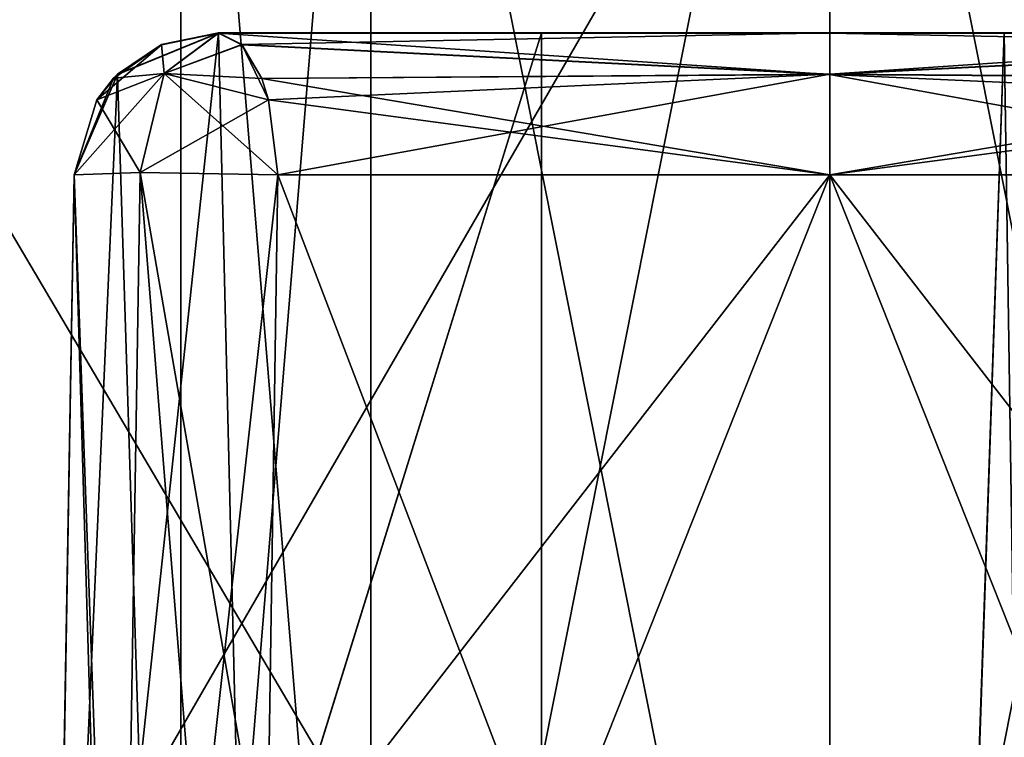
# Model space of a CAD drawing. Header units: millimetres. Extents: x -52 to 107, y -6 to 112.
# Tile 338 of 354: x 77.19 to 80.6, y 59.81 to 62.3. Entities that reach past the tile are written whole.
import ezdxf

# ---------------------------------------------------------------- set-up
doc = ezdxf.new("R2010")
doc.units = ezdxf.units.MM
doc.header["$LTSCALE"] = 65.185185
for name, color, linetype in [('1433', 7, 'CONTINUOUS'), ('1434', 7, 'CONTINUOUS'), ('1435', 7, 'CONTINUOUS'), ('1437', 7, 'CONTINUOUS'), ('1438', 7, 'CONTINUOUS'), ('1440', 7, 'CONTINUOUS'), ('1449', 7, 'CONTINUOUS'), ('1450', 7, 'CONTINUOUS'), ('1451', 7, 'CONTINUOUS'), ('1453', 7, 'CONTINUOUS'), ('1454', 7, 'CONTINUOUS'), ('1458', 7, 'CONTINUOUS'), ('1460', 7, 'CONTINUOUS'), ('1462', 7, 'CONTINUOUS'), ('1569', 7, 'CONTINUOUS'), ('1570', 7, 'CONTINUOUS'), ('1571', 7, 'CONTINUOUS'), ('1574', 7, 'CONTINUOUS'), ('1575', 7, 'CONTINUOUS'), ('1576', 7, 'CONTINUOUS'), ('443', 7, 'CONTINUOUS'), ('444', 7, 'CONTINUOUS'), ('448', 7, 'CONTINUOUS'), ('449', 7, 'CONTINUOUS')]:
    doc.layers.add(name, color=color, linetype=linetype)

msp = doc.modelspace()

# ---------------------------------------------------------------- linework, layer by layer
at = {"layer": '1433', "color": 7, "linetype": 'CONTINUOUS', "true_color": 0xe0f2ff}
for points in [[(78.4088, 56.7514, -57.4091), (77.7499, 56.7514, -58.9999), (78.4088, 64.7514, -57.4091), (78.4088, 56.7514, -57.4091)], [(77.7499, 56.7514, -58.9999), (77.7499, 64.7514, -58.9999), (78.4088, 64.7514, -57.4091), (77.7499, 56.7514, -58.9999)], [(79.9999, 56.7514, -56.7499), (78.4088, 56.7514, -57.4091), (79.9999, 64.7514, -56.7499), (79.9999, 56.7514, -56.7499)], [(79.9999, 64.7514, -56.7499), (78.4088, 56.7514, -57.4091), (78.4088, 64.7514, -57.4091), (79.9999, 64.7514, -56.7499)], [(81.591, 56.7514, -57.4091), (79.9999, 56.7514, -56.7499), (81.591, 64.7514, -57.4091), (81.591, 56.7514, -57.4091)], [(81.591, 64.7514, -57.4091), (79.9999, 56.7514, -56.7499), (79.9999, 64.7514, -56.7499), (81.591, 64.7514, -57.4091)]]:
    msp.add_3dface(points, dxfattribs=at)
at = {"layer": '1434', "color": 7, "linetype": 'CONTINUOUS', "true_color": 0xe0f2ff}
for points in [[(77.7499, 56.7514, -58.9999), (78.4088, 56.7514, -60.5908), (77.7499, 64.7514, -58.9999), (77.7499, 56.7514, -58.9999)], [(77.7499, 64.7514, -58.9999), (78.4088, 56.7514, -60.5908), (78.4088, 64.7514, -60.5907), (77.7499, 64.7514, -58.9999)], [(78.4088, 56.7514, -60.5908), (79.9999, 56.7514, -61.2499), (78.4088, 64.7514, -60.5907), (78.4088, 56.7514, -60.5908)], [(78.4088, 64.7514, -60.5907), (79.9999, 56.7514, -61.2499), (79.9999, 64.7514, -61.2499), (78.4088, 64.7514, -60.5907)], [(79.9999, 56.7514, -61.2499), (81.591, 56.7514, -60.5908), (79.9999, 64.7514, -61.2499), (79.9999, 56.7514, -61.2499)], [(79.9999, 64.7514, -61.2499), (81.591, 56.7514, -60.5908), (81.591, 64.7514, -60.5907), (79.9999, 64.7514, -61.2499)]]:
    msp.add_3dface(points, dxfattribs=at)
at = {"layer": '1435', "color": 7, "linetype": 'CONTINUOUS', "true_color": 0xe0f2ff}
for points in [[(78.9999, 62.2513, -50.8028), (77.8803, 62.2513, -50.8028), (77.8803, 62.2513, -54.3202), (78.9999, 62.2513, -50.8028)], [(79.9999, 62.2514, -53.8626), (78.9999, 62.2513, -50.8028), (77.8803, 62.2513, -54.3202), (79.9999, 62.2514, -53.8626)], [(80.605, 62.2513, -50.6107), (78.9999, 62.2513, -50.8028), (79.9999, 62.2514, -53.8626), (80.605, 62.2513, -50.6107)], [(82.1195, 62.2514, -50.0454), (80.605, 62.2513, -50.6107), (79.9999, 62.2514, -53.8626), (82.1195, 62.2514, -50.0454)], [(82.1195, 62.2514, -54.3202), (82.1195, 62.2514, -50.0454), (79.9999, 62.2514, -53.8626), (82.1195, 62.2514, -54.3202)]]:
    msp.add_3dface(points, dxfattribs=at)
at = {"layer": '1437', "color": 7, "linetype": 'CONTINUOUS', "true_color": 0xe0f2ff}
for points in [[(79.9999, 56.7514, -54.4499), (78.0866, 61.7601, -54.7756), (78.0487, 59.2433, -54.8414), (79.9999, 56.7514, -54.4499)], [(78.0866, 61.7601, -54.7756), (79.9999, 56.7514, -54.4499), (79.9999, 61.7601, -54.3625), (78.0866, 61.7601, -54.7756)], [(79.9999, 56.7514, -54.4499), (81.9884, 56.7514, -54.9074), (79.9999, 61.7601, -54.3625), (79.9999, 56.7514, -54.4499)], [(79.9999, 61.7601, -54.3625), (81.9884, 56.7514, -54.9074), (81.951, 59.2433, -54.8414), (79.9999, 61.7601, -54.3625)], [(81.9132, 61.7601, -54.7756), (79.9999, 61.7601, -54.3625), (81.951, 59.2433, -54.8414), (81.9132, 61.7601, -54.7756)]]:
    msp.add_3dface(points, dxfattribs=at)
at = {"layer": '1438', "color": 7, "linetype": 'CONTINUOUS', "true_color": 0xe0f2ff}
for points in [[(77.3804, 61.7601, -50.7943), (77.293, 56.7513, -50.7068), (77.3804, 61.7601, -54.3202), (77.3804, 61.7601, -50.7943)], [(77.3804, 61.7601, -54.3202), (77.293, 56.7513, -50.7068), (77.3365, 59.2453, -54.3888), (77.3804, 61.7601, -54.3202)]]:
    msp.add_3dface(points, dxfattribs=at)
at = {"layer": '1440', "color": 7, "linetype": 'CONTINUOUS', "true_color": 0xe0f2ff}
for points in [[(79.9999, 63.7339, -64.8287), (75.9643, 56.7514, -63.0351), (75.8783, 63.7339, -63.1215), (79.9999, 63.7339, -64.8287)], [(79.9999, 56.7514, -64.7068), (75.9643, 56.7514, -63.0351), (79.9999, 63.7339, -64.8287), (79.9999, 56.7514, -64.7068)], [(84.0355, 56.7514, -63.0351), (79.9999, 56.7514, -64.7068), (84.1215, 63.7339, -63.1215), (84.0355, 56.7514, -63.0351)], [(84.1215, 63.7339, -63.1215), (79.9999, 56.7514, -64.7068), (79.9999, 63.7339, -64.8287), (84.1215, 63.7339, -63.1215)]]:
    msp.add_3dface(points, dxfattribs=at)
at = {"layer": '1449', "color": 7, "linetype": 'CONTINUOUS', "true_color": 0xe0f2ff}
for points in [[(77.7499, 56.7511, 59.0001), (78.4088, 56.7511, 57.4092), (77.7499, 64.7511, 59.0001), (77.7499, 56.7511, 59.0001)], [(77.7499, 64.7511, 59.0001), (78.4088, 56.7511, 57.4092), (78.4088, 64.7511, 57.4093), (77.7499, 64.7511, 59.0001)], [(78.4088, 56.7511, 57.4092), (79.9999, 56.7511, 56.7501), (78.4088, 64.7511, 57.4093), (78.4088, 56.7511, 57.4092)], [(78.4088, 64.7511, 57.4093), (79.9999, 56.7511, 56.7501), (79.9999, 64.7511, 56.7501), (78.4088, 64.7511, 57.4093)], [(79.9999, 56.7511, 56.7501), (81.591, 56.7511, 57.4092), (79.9999, 64.7511, 56.7501), (79.9999, 56.7511, 56.7501)], [(79.9999, 64.7511, 56.7501), (81.591, 56.7511, 57.4092), (81.591, 64.7511, 57.4093), (79.9999, 64.7511, 56.7501)]]:
    msp.add_3dface(points, dxfattribs=at)
at = {"layer": '1450', "color": 7, "linetype": 'CONTINUOUS', "true_color": 0xe0f2ff}
for points in [[(78.4088, 56.7511, 60.5909), (77.7499, 56.7511, 59.0001), (78.4088, 64.7511, 60.5909), (78.4088, 56.7511, 60.5909)], [(77.7499, 56.7511, 59.0001), (77.7499, 64.7511, 59.0001), (78.4088, 64.7511, 60.5909), (77.7499, 56.7511, 59.0001)], [(79.9999, 56.7511, 61.2501), (78.4088, 56.7511, 60.5909), (79.9999, 64.7511, 61.2501), (79.9999, 56.7511, 61.2501)], [(79.9999, 64.7511, 61.2501), (78.4088, 56.7511, 60.5909), (78.4088, 64.7511, 60.5909), (79.9999, 64.7511, 61.2501)], [(81.591, 56.7511, 60.5909), (79.9999, 56.7511, 61.2501), (81.591, 64.7511, 60.5909), (81.591, 56.7511, 60.5909)], [(81.591, 64.7511, 60.5909), (79.9999, 56.7511, 61.2501), (79.9999, 64.7511, 61.2501), (81.591, 64.7511, 60.5909)]]:
    msp.add_3dface(points, dxfattribs=at)
at = {"layer": '1451', "color": 7, "linetype": 'CONTINUOUS', "true_color": 0xe0f2ff}
for points in [[(77.8803, 62.2511, 50.803), (78.9999, 62.2511, 50.803), (82.1195, 62.2511, 54.3204), (77.8803, 62.2511, 50.803)], [(77.8803, 62.2511, 54.3204), (77.8803, 62.2511, 50.803), (79.9999, 62.2511, 53.8627), (77.8803, 62.2511, 54.3204)], [(79.9999, 62.2511, 53.8627), (77.8803, 62.2511, 50.803), (82.1195, 62.2511, 54.3204), (79.9999, 62.2511, 53.8627)], [(78.9999, 62.2511, 50.803), (80.605, 62.2511, 50.6109), (82.1195, 62.2511, 54.3204), (78.9999, 62.2511, 50.803)]]:
    msp.add_3dface(points, dxfattribs=at)
at = {"layer": '1453', "color": 7, "linetype": 'CONTINUOUS', "true_color": 0xe0f2ff}
for points in [[(79.9999, 56.7511, 54.4501), (78.0114, 56.7511, 54.9076), (79.9999, 61.7599, 54.3627), (79.9999, 56.7511, 54.4501)], [(79.9999, 61.7599, 54.3627), (78.0114, 56.7511, 54.9076), (78.0487, 59.2431, 54.8416), (79.9999, 61.7599, 54.3627)], [(78.0866, 61.7599, 54.7758), (79.9999, 61.7599, 54.3627), (78.0487, 59.2431, 54.8416), (78.0866, 61.7599, 54.7758)], [(81.9132, 61.7599, 54.7758), (79.9999, 56.7511, 54.4501), (79.9999, 61.7599, 54.3627), (81.9132, 61.7599, 54.7758)], [(79.9999, 56.7511, 54.4501), (81.9132, 61.7599, 54.7758), (81.951, 59.2431, 54.8416), (79.9999, 56.7511, 54.4501)]]:
    msp.add_3dface(points, dxfattribs=at)
at = {"layer": '1454', "color": 7, "linetype": 'CONTINUOUS', "true_color": 0xe0f2ff}
for points in [[(77.293, 56.7511, 50.707), (77.3804, 61.7599, 50.7945), (77.293, 56.7511, 54.458), (77.293, 56.7511, 50.707)], [(77.293, 56.7511, 54.458), (77.3804, 61.7599, 50.7945), (77.3365, 59.245, 54.3889), (77.293, 56.7511, 54.458)], [(77.3804, 61.7599, 50.7945), (77.3804, 61.7599, 54.3204), (77.3365, 59.245, 54.3889), (77.3804, 61.7599, 50.7945)]]:
    msp.add_3dface(points, dxfattribs=at)
at = {"layer": '1458', "color": 7, "linetype": 'CONTINUOUS', "true_color": 0xe0f2ff}
for points in [[(75.8783, 63.7336, 63.1217), (79.9999, 56.7511, 64.707), (79.9999, 63.7337, 64.8289), (75.8783, 63.7336, 63.1217)], [(75.9643, 56.7511, 63.0353), (79.9999, 56.7511, 64.707), (75.8783, 63.7336, 63.1217), (75.9643, 56.7511, 63.0353)], [(79.9999, 56.7511, 64.707), (84.0355, 56.7511, 63.0353), (79.9999, 63.7337, 64.8289), (79.9999, 56.7511, 64.707)], [(79.9999, 63.7337, 64.8289), (84.0355, 56.7511, 63.0353), (84.1215, 63.7337, 63.1217), (79.9999, 63.7337, 64.8289)]]:
    msp.add_3dface(points, dxfattribs=at)
at = {"layer": '1460', "color": 7, "linetype": 'CONTINUOUS', "true_color": 0xe0f2ff}
for points in [[(77.3804, 61.7599, 54.3204), (77.5277, 56.7511, 54.8818), (77.3365, 59.245, 54.3889), (77.3804, 61.7599, 54.3204)], [(77.5277, 56.7511, 54.8818), (77.3804, 61.7599, 54.3204), (77.6095, 61.7672, 54.7404), (77.5277, 56.7511, 54.8818)], [(78.0866, 61.7599, 54.7758), (77.5277, 56.7511, 54.8818), (77.6095, 61.7672, 54.7404), (78.0866, 61.7599, 54.7758)], [(77.5277, 56.7511, 54.8818), (78.0866, 61.7599, 54.7758), (78.0487, 59.2431, 54.8416), (77.5277, 56.7511, 54.8818)]]:
    msp.add_3dface(points, dxfattribs=at)
at = {"layer": '1462', "color": 7, "linetype": 'CONTINUOUS', "true_color": 0xe0f2ff}
for points in [[(77.5276, 56.7514, -54.8816), (77.3804, 61.7601, -54.3202), (77.3365, 59.2453, -54.3888), (77.5276, 56.7514, -54.8816)], [(77.3804, 61.7601, -54.3202), (77.5276, 56.7514, -54.8816), (77.6095, 61.7674, -54.7402), (77.3804, 61.7601, -54.3202)], [(77.5276, 56.7514, -54.8816), (78.0114, 56.7514, -54.9074), (77.6095, 61.7674, -54.7402), (77.5276, 56.7514, -54.8816)], [(78.0114, 56.7514, -54.9074), (78.0487, 59.2433, -54.8414), (77.6095, 61.7674, -54.7402), (78.0114, 56.7514, -54.9074)], [(78.0487, 59.2433, -54.8414), (78.0866, 61.7601, -54.7756), (77.6095, 61.7674, -54.7402), (78.0487, 59.2433, -54.8414)]]:
    msp.add_3dface(points, dxfattribs=at)
at = {"layer": '1569', "color": 7, "linetype": 'CONTINUOUS', "true_color": 0xe0f2ff}
for points in [[(77.5299, 62.1078, 50.8005), (77.8803, 62.2511, 50.803), (77.6831, 62.2106, 54.3204), (77.5299, 62.1078, 50.8005)], [(77.8803, 62.2511, 50.803), (77.8803, 62.2511, 54.3204), (77.6831, 62.2106, 54.3204), (77.8803, 62.2511, 50.803)], [(77.5161, 62.0937, 54.3204), (77.5299, 62.1078, 50.8005), (77.6831, 62.2106, 54.3204), (77.5161, 62.0937, 54.3204)], [(77.3804, 61.7599, 50.7945), (77.5299, 62.1078, 50.8005), (77.3804, 61.7599, 54.3204), (77.3804, 61.7599, 50.7945)], [(77.3804, 61.7599, 54.3204), (77.5299, 62.1078, 50.8005), (77.4583, 62.0193, 54.3204), (77.3804, 61.7599, 54.3204)], [(77.4583, 62.0193, 54.3204), (77.5299, 62.1078, 50.8005), (77.5161, 62.0937, 54.3204), (77.4583, 62.0193, 54.3204)]]:
    msp.add_3dface(points, dxfattribs=at)
at = {"layer": '1570', "color": 7, "linetype": 'CONTINUOUS', "true_color": 0xe0f2ff}
for points in [[(77.6831, 62.2106, 54.3204), (77.8803, 62.2511, 54.3204), (77.6918, 62.1103, 54.6127), (77.6831, 62.2106, 54.3204)], [(77.6918, 62.1103, 54.6127), (77.8803, 62.2511, 54.3204), (77.9617, 62.2106, 54.5001), (77.6918, 62.1103, 54.6127)], [(77.4583, 62.0193, 54.3204), (77.5161, 62.0937, 54.3204), (77.6831, 62.2106, 54.3204), (77.4583, 62.0193, 54.3204)], [(77.4583, 62.0193, 54.3204), (77.6831, 62.2106, 54.3204), (77.6918, 62.1103, 54.6127), (77.4583, 62.0193, 54.3204)], [(78.0305, 62.0939, 54.6519), (77.6918, 62.1103, 54.6127), (77.9617, 62.2106, 54.5001), (78.0305, 62.0939, 54.6519)], [(77.6095, 61.7672, 54.7404), (77.3804, 61.7599, 54.3204), (77.6918, 62.1103, 54.6127), (77.6095, 61.7672, 54.7404)], [(77.3804, 61.7599, 54.3204), (77.4583, 62.0193, 54.3204), (77.6918, 62.1103, 54.6127), (77.3804, 61.7599, 54.3204)], [(78.0544, 62.0196, 54.7046), (77.6095, 61.7672, 54.7404), (77.6918, 62.1103, 54.6127), (78.0544, 62.0196, 54.7046)], [(78.0544, 62.0196, 54.7046), (77.6918, 62.1103, 54.6127), (78.0305, 62.0939, 54.6519), (78.0544, 62.0196, 54.7046)], [(78.0866, 61.7599, 54.7758), (77.6095, 61.7672, 54.7404), (78.0544, 62.0196, 54.7046), (78.0866, 61.7599, 54.7758)]]:
    msp.add_3dface(points, dxfattribs=at)
at = {"layer": '1571', "color": 7, "linetype": 'CONTINUOUS', "true_color": 0xe0f2ff}
for points in [[(77.8803, 62.2511, 54.3204), (79.9999, 62.2511, 53.8627), (79.9999, 62.1078, 54.2132), (77.8803, 62.2511, 54.3204)], [(77.9617, 62.2106, 54.5001), (77.8803, 62.2511, 54.3204), (79.9999, 62.1078, 54.2132), (77.9617, 62.2106, 54.5001)], [(79.9999, 62.2511, 53.8627), (82.1195, 62.2511, 54.3204), (82.0381, 62.2106, 54.5), (79.9999, 62.2511, 53.8627)], [(79.9999, 62.2511, 53.8627), (82.0381, 62.2106, 54.5), (79.9999, 62.1078, 54.2132), (79.9999, 62.2511, 53.8627)], [(78.0305, 62.0939, 54.6519), (77.9617, 62.2106, 54.5001), (79.9999, 62.1078, 54.2132), (78.0305, 62.0939, 54.6519)], [(82.0381, 62.2106, 54.5), (81.9692, 62.0937, 54.6521), (79.9999, 62.1078, 54.2132), (82.0381, 62.2106, 54.5)], [(79.9999, 61.7599, 54.3627), (78.0305, 62.0939, 54.6519), (79.9999, 62.1078, 54.2132), (79.9999, 61.7599, 54.3627)], [(79.9999, 61.7599, 54.3627), (78.0544, 62.0196, 54.7046), (78.0305, 62.0939, 54.6519), (79.9999, 61.7599, 54.3627)], [(81.9132, 61.7599, 54.7758), (79.9999, 61.7599, 54.3627), (79.9999, 62.1078, 54.2132), (81.9132, 61.7599, 54.7758)], [(81.9453, 62.0193, 54.7048), (81.9132, 61.7599, 54.7758), (79.9999, 62.1078, 54.2132), (81.9453, 62.0193, 54.7048)], [(81.9692, 62.0937, 54.6521), (81.9453, 62.0193, 54.7048), (79.9999, 62.1078, 54.2132), (81.9692, 62.0937, 54.6521)], [(79.9999, 61.7599, 54.3627), (78.0866, 61.7599, 54.7758), (78.0544, 62.0196, 54.7046), (79.9999, 61.7599, 54.3627)]]:
    msp.add_3dface(points, dxfattribs=at)
at = {"layer": '1574', "color": 7, "linetype": 'CONTINUOUS', "true_color": 0xe0f2ff}
for points in [[(77.8803, 62.2513, -50.8028), (77.5299, 62.108, -50.8003), (77.8803, 62.2513, -54.3202), (77.8803, 62.2513, -50.8028)], [(77.8803, 62.2513, -54.3202), (77.5299, 62.108, -50.8003), (77.683, 62.2108, -54.3202), (77.8803, 62.2513, -54.3202)], [(77.683, 62.2108, -54.3202), (77.5299, 62.108, -50.8003), (77.5163, 62.0941, -54.3202), (77.683, 62.2108, -54.3202)], [(77.5299, 62.108, -50.8003), (77.3804, 61.7601, -50.7943), (77.5163, 62.0941, -54.3202), (77.5299, 62.108, -50.8003)], [(77.5163, 62.0941, -54.3202), (77.3804, 61.7601, -50.7943), (77.4585, 62.0198, -54.3202), (77.5163, 62.0941, -54.3202)], [(77.3804, 61.7601, -50.7943), (77.3804, 61.7601, -54.3202), (77.4585, 62.0198, -54.3202), (77.3804, 61.7601, -50.7943)]]:
    msp.add_3dface(points, dxfattribs=at)
at = {"layer": '1575', "color": 7, "linetype": 'CONTINUOUS', "true_color": 0xe0f2ff}
for points in [[(77.8803, 62.2513, -54.3202), (77.683, 62.2108, -54.3202), (77.6918, 62.1105, -54.6125), (77.8803, 62.2513, -54.3202)], [(77.8803, 62.2513, -54.3202), (77.6918, 62.1105, -54.6125), (77.9617, 62.2108, -54.4999), (77.8803, 62.2513, -54.3202)], [(77.683, 62.2108, -54.3202), (77.5163, 62.0941, -54.3202), (77.6918, 62.1105, -54.6125), (77.683, 62.2108, -54.3202)], [(77.6918, 62.1105, -54.6125), (78.0544, 62.0195, -54.7046), (77.9617, 62.2108, -54.4999), (77.6918, 62.1105, -54.6125)], [(77.9617, 62.2108, -54.4999), (78.0544, 62.0195, -54.7046), (78.0306, 62.0939, -54.652), (77.9617, 62.2108, -54.4999)], [(77.4585, 62.0198, -54.3202), (77.6095, 61.7674, -54.7402), (77.6918, 62.1105, -54.6125), (77.4585, 62.0198, -54.3202)], [(77.5163, 62.0941, -54.3202), (77.4585, 62.0198, -54.3202), (77.6918, 62.1105, -54.6125), (77.5163, 62.0941, -54.3202)], [(77.6095, 61.7674, -54.7402), (78.0866, 61.7601, -54.7756), (77.6918, 62.1105, -54.6125), (77.6095, 61.7674, -54.7402)], [(77.6918, 62.1105, -54.6125), (78.0866, 61.7601, -54.7756), (78.0544, 62.0195, -54.7046), (77.6918, 62.1105, -54.6125)], [(77.3804, 61.7601, -54.3202), (77.6095, 61.7674, -54.7402), (77.4585, 62.0198, -54.3202), (77.3804, 61.7601, -54.3202)]]:
    msp.add_3dface(points, dxfattribs=at)
at = {"layer": '1576', "color": 7, "linetype": 'CONTINUOUS', "true_color": 0xe0f2ff}
for points in [[(79.9999, 62.2514, -53.8626), (77.8803, 62.2513, -54.3202), (77.9617, 62.2108, -54.4999), (79.9999, 62.2514, -53.8626)], [(79.9999, 62.2514, -53.8626), (77.9617, 62.2108, -54.4999), (79.9999, 62.108, -54.213), (79.9999, 62.2514, -53.8626)], [(82.1195, 62.2514, -54.3202), (79.9999, 62.2514, -53.8626), (79.9999, 62.108, -54.213), (82.1195, 62.2514, -54.3202)], [(82.1195, 62.2514, -54.3202), (79.9999, 62.108, -54.213), (82.0381, 62.2108, -54.4999), (82.1195, 62.2514, -54.3202)], [(77.9617, 62.2108, -54.4999), (78.0306, 62.0939, -54.652), (79.9999, 62.108, -54.213), (77.9617, 62.2108, -54.4999)], [(82.0381, 62.2108, -54.4999), (79.9999, 62.108, -54.213), (81.9693, 62.0942, -54.6518), (82.0381, 62.2108, -54.4999)], [(78.0306, 62.0939, -54.652), (78.0544, 62.0195, -54.7046), (79.9999, 62.108, -54.213), (78.0306, 62.0939, -54.652)], [(78.0544, 62.0195, -54.7046), (78.0866, 61.7601, -54.7756), (79.9999, 62.108, -54.213), (78.0544, 62.0195, -54.7046)], [(78.0866, 61.7601, -54.7756), (79.9999, 61.7601, -54.3625), (79.9999, 62.108, -54.213), (78.0866, 61.7601, -54.7756)], [(79.9999, 62.108, -54.213), (79.9999, 61.7601, -54.3625), (81.9693, 62.0942, -54.6518), (79.9999, 62.108, -54.213)], [(81.9693, 62.0942, -54.6518), (79.9999, 61.7601, -54.3625), (81.9454, 62.0198, -54.7044), (81.9693, 62.0942, -54.6518)], [(79.9999, 61.7601, -54.3625), (81.9132, 61.7601, -54.7756), (81.9454, 62.0198, -54.7044), (79.9999, 61.7601, -54.3625)]]:
    msp.add_3dface(points, dxfattribs=at)
at = {"layer": '443', "color": 7, "linetype": 'CONTINUOUS', "true_color": 0xe0f2ff}
for points in [[(80.605, 62.2513, -50.6107), (79, 16.251, -50), (78.9999, 62.2513, -50.8028), (80.605, 62.2513, -50.6107)], [(79.0109, 16.2513, -50), (79, 16.251, -50), (80.605, 62.2513, -50.6107), (79.0109, 16.2513, -50)], [(79.0109, 16.2513, -50), (80.605, 62.2513, -50.6107), (81.3011, 16.2513, -49.5412), (79.0109, 16.2513, -50)], [(80.605, 62.2513, -50.6107), (82.1195, 62.2514, -50.0454), (81.3011, 16.2513, -49.5412), (80.605, 62.2513, -50.6107)]]:
    msp.add_3dface(points, dxfattribs=at)
at = {"layer": '444', "color": 7, "linetype": 'CONTINUOUS', "true_color": 0xe0f2ff}
for points in [[(78.9999, 62.2513, -50.8028), (79, 16.251, -50), (77.293, 56.7513, -50.7068), (78.9999, 62.2513, -50.8028)], [(77.8803, 62.2513, -50.8028), (78.9999, 62.2513, -50.8028), (77.293, 56.7513, -50.7068), (77.8803, 62.2513, -50.8028)], [(77.5299, 62.108, -50.8003), (77.8803, 62.2513, -50.8028), (77.293, 56.7513, -50.7068), (77.5299, 62.108, -50.8003)], [(77.3804, 61.7601, -50.7943), (77.5299, 62.108, -50.8003), (77.293, 56.7513, -50.7068), (77.3804, 61.7601, -50.7943)]]:
    msp.add_3dface(points, dxfattribs=at)
at = {"layer": '448', "color": 7, "linetype": 'CONTINUOUS', "true_color": 0xe0f2ff}
for points in [[(47.4999, 53.5685, 50.6515), (79, 16.2509, 50), (47.4999, 63.7336, 50.8289), (47.4999, 53.5685, 50.6515)], [(47.4999, 63.7336, 50.8289), (79, 16.2509, 50), (72.2933, 56.7511, 50.707), (47.4999, 63.7336, 50.8289)], [(77.5299, 62.1078, 50.8005), (79, 16.2509, 50), (77.8803, 62.2511, 50.803), (77.5299, 62.1078, 50.8005)], [(77.8803, 62.2511, 50.803), (79, 16.2509, 50), (78.9999, 62.2511, 50.803), (77.8803, 62.2511, 50.803)], [(77.3804, 61.7599, 50.7945), (79, 16.2509, 50), (77.5299, 62.1078, 50.8005), (77.3804, 61.7599, 50.7945)], [(77.293, 56.7511, 50.707), (79, 16.2509, 50), (77.3804, 61.7599, 50.7945), (77.293, 56.7511, 50.707)]]:
    msp.add_3dface(points, dxfattribs=at)
at = {"layer": '449', "color": 7, "linetype": 'CONTINUOUS', "true_color": 0xe0f2ff}
for points in [[(79, 16.2509, 50), (79.0127, 16.2513, 50), (78.9999, 62.2511, 50.803), (79, 16.2509, 50)], [(78.9999, 62.2511, 50.803), (79.0127, 16.2513, 50), (80.605, 62.2511, 50.6109), (78.9999, 62.2511, 50.803)], [(80.605, 62.2511, 50.6109), (79.0127, 16.2513, 50), (81.302, 16.2513, 49.5408), (80.605, 62.2511, 50.6109)]]:
    msp.add_3dface(points, dxfattribs=at)

doc.saveas('drawing.dxf')
